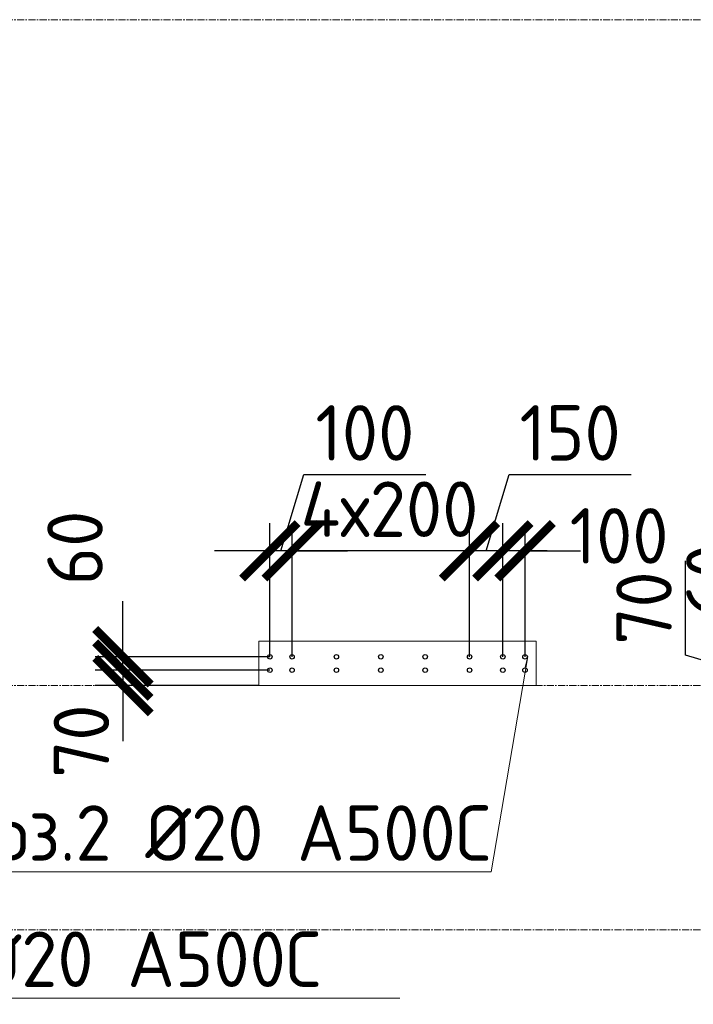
# Model space of a CAD drawing. Header units: millimetres. Extents: x 376598 to 1249954, y -318491 to -22134.
# Tile 435 of 444: x 1237837 to 1240874, y -224623 to -220187. Entities that reach past the tile are written whole.
import ezdxf
from ezdxf import colors
from ezdxf.entities.mleader import LeaderData, LeaderLine
from ezdxf.math import Vec2, Vec3

# ---------------------------------------------------------------- set-up
doc = ezdxf.new("R2010")
doc.units = ezdxf.units.MM
for name, pattern in [('01 Штриховая _4 мм_', [6, 3.5, -2.5]), ('______5', [1100, 800, -100, 100, -100]), ('HIDDEN2', [4.7625, 3.175, -1.5875]), ('осевая', [50.8, 31.75, -6.35, 6.35, -6.35])]:
    doc.linetypes.add(name, pattern=pattern)
for name, color, linetype, lineweight in [('1 Стены', 3, 'Continuous', 30), ('Оси', 40, '______5', 18), ('подоснова', 151, 'Continuous', 5), ('РАЗМЕРЫ', 1, 'Continuous', 9), ('СТЕНЫ', 3, 'Continuous', 30)]:
    doc.layers.add(name, color=color, linetype=linetype, lineweight=lineweight)
doc.styles.add('GOST-2.304_Type-B', font='GOST_Common.ttf')
doc.dimstyles.new('СПДС', dxfattribs={"dimscale": 100, "dimtxt": 2.5, "dimasz": 2.5, "dimexe": 1.25, "dimexo": 0, "dimtad": 1, "dimdec": 0, "dimtxsty": 'GOST-2.304_Type-B', "dimblk": 'ARCHTICK', "dimcen": 2.5, "dimdle": 2, "dimadec": 0, "dimazin": 2, "dimtfac": 0.75, "dimtdec": 0, "dimtmove": 1, "dimatfit": 3, "dimfxl": 1, "dimtolj": 1, "dimarcsym": 1})

# ---------------------------------------------------------------- blocks, each defined once
blk = doc.blocks.new('оси 2.2-2.3')
at = {"layer": 'Оси', "color": 16, "linetype": 'осевая', "lineweight": 0, "transparency": 33554687}
for p, q in [((468076.3, -113595.4), (524372.9, -113595.4)), ((468076.3, -116595.4), (524372.9, -116595.4)), ((468076.3, -117695.4), (524372.9, -117695.4))]:
    blk.add_line(p, q, dxfattribs=at)
blk = doc.blocks.new('стены тп')
at = {"layer": '1 Стены', "color": 252, "linetype": 'HIDDEN2', "lineweight": 0, "true_color": 0x939598}
for p, q in [((906760.4, -197425.6), (905510.6, -197425.6)), ((905510.6, -197425.6), (905510.6, -197545.6)), ((906760.4, -197545.6), (906760.4, -197425.6)), ((905510.6, -197545.6), (905510.6, -197625.6)), ((906760.4, -197625.6), (906760.4, -197545.6)), ((905510.6, -197625.6), (906760.4, -197625.6))]:
    blk.add_line(p, q, dxfattribs=at)
blk = doc.blocks.new('_None')
blk = doc.blocks.new('_ArchTick')
at = {"color": 0, "linetype": 'ByBlock', "const_width": 0.15}
blk.add_lwpolyline([(-0.5, -0.5), (0.5, 0.5)], dxfattribs=at)
blk = doc.blocks.new('*D3080')
at = {"layer": 'DEFPOINTS', "color": 0, "lineweight": 0, "transparency": 16777216}
for p in [(1238302.8, -223057.2), (1238965.1, -223057.2), (1238965.1, -223117.5)]:
    blk.add_point(p, dxfattribs=at)
at = {"layer": 'РАЗМЕРЫ', "color": 0, "lineweight": -2, "transparency": 16777216}
for p, q in [((1238302.8, -223057.2), (1238302.8, -222807.2)), ((1238965.1, -223057.2), (1238177.8, -223057.2)), ((1238302.8, -223117.5), (1238302.8, -223057.2)), ((1238965.1, -223117.5), (1238177.8, -223117.5)), ((1238302.8, -223117.5), (1238302.8, -223367.5))]:
    blk.add_line(p, q, dxfattribs=at)
at = {"layer": 'РАЗМЕРЫ', "color": 0, "lineweight": -2, "transparency": 16777216, "xscale": 250, "yscale": 250, "zscale": 250}
for p, rotation in [((1238302.8, -223057.2), 270), ((1238302.8, -223117.5), 90)]:
    blk.add_blockref('_ArchTick', p, dxfattribs=dict(at, rotation=rotation))
at = {"layer": 'РАЗМЕРЫ', "color": 0, "lineweight": 0, "transparency": 16777216, "insert": (1238086.7, -222566.9), "char_height": 250, "attachment_point": 5, "rotation": 90, "style": 'GOST-2.304_Type-B'}
blk.add_mtext('\\A1;60', dxfattribs=at)
blk = doc.blocks.new('*D3346')
at = {"layer": 'DEFPOINTS', "color": 0, "lineweight": 0, "transparency": 16777216}
for p in [(1240015.1, -222579.8), (1240015.1, -223057.2), (1240115.1, -223057.2)]:
    blk.add_point(p, dxfattribs=at)
at = {"layer": 'РАЗМЕРЫ', "color": 0, "lineweight": -2, "transparency": 16777216}
for p, q in [((1240015.1, -223057.2), (1240015.1, -222454.8)), ((1240115.1, -223057.2), (1240115.1, -222454.8)), ((1240015.1, -222579.8), (1239765.1, -222579.8)), ((1240115.1, -222579.8), (1240015.1, -222579.8)), ((1240115.1, -222579.8), (1240365.1, -222579.8))]:
    blk.add_line(p, q, dxfattribs=at)
at = {"layer": 'РАЗМЕРЫ', "color": 0, "lineweight": -2, "transparency": 16777216, "xscale": 250, "yscale": 250, "zscale": 250}
blk.add_blockref('_ArchTick', (1240015.1, -222579.8), dxfattribs=at)
at = {"layer": 'РАЗМЕРЫ', "color": 0, "lineweight": -2, "transparency": 16777216, "xscale": 250, "yscale": 250, "zscale": 250, "rotation": 180}
blk.add_blockref('_ArchTick', (1240115.1, -222579.8), dxfattribs=at)
at = {"layer": 'РАЗМЕРЫ', "color": 0, "lineweight": 0, "transparency": 16777216, "insert": (1240539, -222512.5), "char_height": 250, "attachment_point": 5, "style": 'GOST-2.304_Type-B'}
blk.add_mtext('\\A1;100', dxfattribs=at)
blk = doc.blocks.new('*D3347')
at = {"layer": 'DEFPOINTS', "color": 0, "lineweight": 0, "transparency": 16777216}
for p in [(1239865.1, -222579.8), (1239865.1, -223057.2), (1240015.1, -223057.2)]:
    blk.add_point(p, dxfattribs=at)
at = {"layer": 'РАЗМЕРЫ', "color": 0, "lineweight": -2, "transparency": 16777216}
for p, q in [((1239940.1, -222579.8), (1240043.2, -222236.1)), ((1240043.2, -222236.1), (1240593.2, -222236.1)), ((1239865.1, -223057.2), (1239865.1, -222454.8)), ((1240015.1, -223057.2), (1240015.1, -222454.8)), ((1240215.1, -222579.8), (1239665.1, -222579.8))]:
    blk.add_line(p, q, dxfattribs=at)
at = {"layer": 'РАЗМЕРЫ', "color": 0, "lineweight": -2, "transparency": 16777216, "xscale": 250, "yscale": 250, "zscale": 250, "rotation": 180}
blk.add_blockref('_ArchTick', (1239865.1, -222579.8), dxfattribs=at)
at = {"layer": 'РАЗМЕРЫ', "color": 0, "lineweight": -2, "transparency": 16777216, "xscale": 250, "yscale": 250, "zscale": 250}
blk.add_blockref('_ArchTick', (1240015.1, -222579.8), dxfattribs=at)
at = {"layer": 'РАЗМЕРЫ', "color": 0, "lineweight": 0, "transparency": 16777216, "insert": (1240318.2, -222048.6), "char_height": 250, "attachment_point": 5, "style": 'GOST-2.304_Type-B'}
blk.add_mtext('\\A1;150', dxfattribs=at)
blk = doc.blocks.new('*D3348')
at = {"layer": 'DEFPOINTS', "color": 0, "lineweight": 0, "transparency": 16777216}
for p in [(1239065.1, -222579.8), (1239065.1, -223057.2), (1239865.1, -223057.2)]:
    blk.add_point(p, dxfattribs=at)
at = {"layer": 'РАЗМЕРЫ', "color": 0, "lineweight": -2, "transparency": 16777216}
for p, q in [((1239065.1, -223057.2), (1239065.1, -222454.8)), ((1239865.1, -223057.2), (1239865.1, -222454.8)), ((1240065.1, -222579.8), (1238865.1, -222579.8))]:
    blk.add_line(p, q, dxfattribs=at)
at = {"layer": 'РАЗМЕРЫ', "color": 0, "lineweight": -2, "transparency": 16777216, "xscale": 250, "yscale": 250, "zscale": 250, "rotation": 180}
blk.add_blockref('_ArchTick', (1239065.1, -222579.8), dxfattribs=at)
at = {"layer": 'РАЗМЕРЫ', "color": 0, "lineweight": -2, "transparency": 16777216, "xscale": 250, "yscale": 250, "zscale": 250}
blk.add_blockref('_ArchTick', (1239865.1, -222579.8), dxfattribs=at)
at = {"layer": 'РАЗМЕРЫ', "color": 0, "lineweight": 0, "transparency": 16777216, "insert": (1239504.1, -222392.3), "char_height": 250, "attachment_point": 5, "style": 'GOST-2.304_Type-B'}
blk.add_mtext('\\A1;4х200', dxfattribs=at)
blk = doc.blocks.new('*D3349')
at = {"layer": 'DEFPOINTS', "color": 0, "lineweight": 0, "transparency": 16777216}
for p in [(1238965.1, -222579.8), (1238965.1, -223057.2), (1239065.1, -223057.2)]:
    blk.add_point(p, dxfattribs=at)
at = {"layer": 'РАЗМЕРЫ', "color": 0, "lineweight": -2, "transparency": 16777216}
for p, q in [((1239015.1, -222579.8), (1239118.2, -222236.1)), ((1239118.2, -222236.1), (1239668.2, -222236.1)), ((1238965.1, -223057.2), (1238965.1, -222454.8)), ((1239065.1, -223057.2), (1239065.1, -222454.8)), ((1238965.1, -222579.8), (1238715.1, -222579.8)), ((1239065.1, -222579.8), (1238965.1, -222579.8)), ((1239065.1, -222579.8), (1238965.1, -222579.8)), ((1239065.1, -222579.8), (1239315.1, -222579.8))]:
    blk.add_line(p, q, dxfattribs=at)
at = {"layer": 'РАЗМЕРЫ', "color": 0, "lineweight": -2, "transparency": 16777216, "xscale": 250, "yscale": 250, "zscale": 250}
blk.add_blockref('_ArchTick', (1238965.1, -222579.8), dxfattribs=at)
at = {"layer": 'РАЗМЕРЫ', "color": 0, "lineweight": -2, "transparency": 16777216, "xscale": 250, "yscale": 250, "zscale": 250, "rotation": 180}
blk.add_blockref('_ArchTick', (1239065.1, -222579.8), dxfattribs=at)
at = {"layer": 'РАЗМЕРЫ', "color": 0, "lineweight": 0, "transparency": 16777216, "insert": (1239393.2, -222048.6), "char_height": 250, "attachment_point": 5, "style": 'GOST-2.304_Type-B'}
blk.add_mtext('\\A1;100', dxfattribs=at)
blk = doc.blocks.new('*D3135')
at = {"layer": 'DEFPOINTS', "color": 0, "lineweight": 0, "transparency": 16777216}
for p in [(1241182.5, -223057.2), (1241844.8, -223057.2), (1241844.8, -223117.5)]:
    blk.add_point(p, dxfattribs=at)
at = {"layer": 'РАЗМЕРЫ', "color": 0, "lineweight": -2, "transparency": 16777216}
for p, q in [((1241182.5, -223057.2), (1241182.5, -222807.2)), ((1241844.8, -223057.2), (1241057.5, -223057.2)), ((1241182.5, -223117.5), (1241182.5, -223057.2)), ((1241844.8, -223117.5), (1241057.5, -223117.5)), ((1241182.5, -223117.5), (1241182.5, -223367.5))]:
    blk.add_line(p, q, dxfattribs=at)
at = {"layer": 'РАЗМЕРЫ', "color": 0, "lineweight": -2, "transparency": 16777216, "xscale": 250, "yscale": 250, "zscale": 250}
for p, rotation in [((1241182.5, -223057.2), 270), ((1241182.5, -223117.5), 90)]:
    blk.add_blockref('_ArchTick', p, dxfattribs=dict(at, rotation=rotation))
at = {"layer": 'РАЗМЕРЫ', "color": 0, "lineweight": 0, "transparency": 16777216, "insert": (1240966.4, -222713.2), "char_height": 250, "attachment_point": 5, "rotation": 90, "style": 'GOST-2.304_Type-B'}
blk.add_mtext('\\A1;60', dxfattribs=at)
blk = doc.blocks.new('стены  тп')
at = {"layer": 'СТЕНЫ', "color": 251, "linetype": '01 Штриховая _4 мм_', "lineweight": 0, "true_color": 0x636466}
for p, q in [((586882.1, -326525.7, 3100), (585632.3, -326525.7, 3100)), ((585632.3, -326525.7, 3100), (585632.3, -326645.7, 3100)), ((586882.1, -326645.7, 3100), (586882.1, -326525.7, 3100)), ((585632.3, -326645.7, 3100), (585632.3, -326725.7, 3100)), ((586882.1, -326725.7, 3100), (586882.1, -326645.7, 3100)), ((585632.3, -326725.7, 3100), (586882.1, -326725.7, 3100))]:
    blk.add_line(p, q, dxfattribs=at)
blk = doc.blocks.new('*D3499')
at = {"layer": 'DEFPOINTS', "color": 0, "lineweight": 0, "transparency": 16777216}
for p in [(1238965.1, -223117.5), (1238302.8, -223187.2), (1238915.1, -223187.2, -360)]:
    blk.add_point(p, dxfattribs=at)
at = {"layer": 'РАЗМЕРЫ', "color": 0, "lineweight": -2, "transparency": 16777216}
for p, q in [((1238302.8, -223117.5), (1238302.8, -222867.5)), ((1238965.1, -223117.5), (1238177.8, -223117.5)), ((1238302.8, -223117.5), (1238302.8, -223187.2)), ((1238915.1, -223187.2), (1238177.8, -223187.2)), ((1238302.8, -223187.2), (1238302.8, -223437.2))]:
    blk.add_line(p, q, dxfattribs=at)
at = {"layer": 'РАЗМЕРЫ', "color": 0, "lineweight": -2, "transparency": 16777216, "xscale": 250, "yscale": 250, "zscale": 250}
for p, rotation in [((1238302.8, -223117.5), 270), ((1238302.8, -223187.2), 90)]:
    blk.add_blockref('_ArchTick', p, dxfattribs=dict(at, rotation=rotation))
at = {"layer": 'РАЗМЕРЫ', "color": 0, "lineweight": 0, "transparency": 16777216, "insert": (1238115.3, -223437.2), "char_height": 250, "attachment_point": 5, "rotation": 90, "style": 'GOST-2.304_Type-B'}
blk.add_mtext('\\A1;70', dxfattribs=at)
blk = doc.blocks.new('*D3500')
at = {"layer": 'DEFPOINTS', "color": 0, "lineweight": 0, "transparency": 16777216}
for p in [(1241844.8, -223117.5, 360), (1241182.5, -223187.2), (1241394.5, -223187.2)]:
    blk.add_point(p, dxfattribs=at)
at = {"layer": 'РАЗМЕРЫ', "color": 0, "lineweight": -2, "transparency": 16777216}
for p, q in [((1240838.8, -223049.2), (1240838.8, -222625.4)), ((1241182.5, -223117.5), (1241182.5, -222867.5)), ((1241182.5, -223152.3), (1240838.8, -223049.2)), ((1241844.8, -223117.5), (1241057.5, -223117.5)), ((1241182.5, -223117.5), (1241182.5, -223187.2)), ((1241182.5, -223117.5), (1241182.5, -223187.2)), ((1241394.5, -223187.2), (1241057.5, -223187.2)), ((1241182.5, -223187.2), (1241182.5, -223437.2))]:
    blk.add_line(p, q, dxfattribs=at)
at = {"layer": 'РАЗМЕРЫ', "color": 0, "lineweight": -2, "transparency": 16777216, "xscale": 250, "yscale": 250, "zscale": 250}
for p, rotation in [((1241182.5, -223117.5), 270), ((1241182.5, -223187.2), 90)]:
    blk.add_blockref('_ArchTick', p, dxfattribs=dict(at, rotation=rotation))
at = {"layer": 'РАЗМЕРЫ', "color": 0, "lineweight": 0, "transparency": 16777216, "insert": (1240651.3, -222837.3), "char_height": 250, "attachment_point": 5, "rotation": 90, "style": 'GOST-2.304_Type-B'}
blk.add_mtext('\\A1;70', dxfattribs=at)

msp = doc.modelspace()

# ---------------------------------------------------------------- linework, layer by layer
at = {"layer": '1 Стены', "color": 252, "lineweight": 0, "true_color": 0x939598}
for p, q in [((1238915.1, -223187.2, -360), (1238915.1, -222987.2, -360)), ((1238915.1, -222987.2, -360), (1240165.1, -222987.2, -360)), ((1238915.1, -223187.2, -360), (1238915.1, -222987.2, -360)), ((1240165.1, -222987.2, -360), (1240165.1, -223187.2, -360)), ((1240165.1, -223187.2, -360), (1238915.1, -223187.2, -360))]:
    msp.add_line(p, q, dxfattribs=at)
at = {"layer": 'РАЗМЕРЫ', "color": 6, "linetype": 'Continuous', "lineweight": 30}
for centre in [(1238965.1, -223057.2, -360), (1239065.1, -223057.2, -360), (1239265.1, -223057.2, -360), (1239465.1, -223057.2, -360), (1239665.1, -223057.2, -360), (1239865.1, -223057.2, -360), (1240015.1, -223057.2, -360), (1240115.1, -223057.2, -360), (1238965.1, -223117.5, -360), (1239065.1, -223117.5, -360), (1239265.1, -223117.5, -360), (1239465.1, -223117.5, -360), (1239665.1, -223117.5, -360), (1239865.1, -223117.5, -360), (1240015.1, -223117.5, -360), (1240115.1, -223117.5, -360)]:
    msp.add_circle(centre, 10, dxfattribs=at)

# ---------------------------------------------------------------- block references
at = {"layer": 'РАЗМЕРЫ', "color": 1}
for name, p in [('оси 2.2-2.3', (721540.1, -106591.8)), ('стены тп', (333404.4, -25561.5))]:
    msp.add_blockref(name, p, dxfattribs=at)
at = {"layer": 'РАЗМЕРЫ'}
msp.add_blockref('стены  тп', (653282.7, 103538.6, -3100), dxfattribs=at)

# ---------------------------------------------------------------- dimensions: what is measured, and where the dimension line sits
at = {"layer": 'РАЗМЕРЫ', "color": 1, "lineweight": 0}
for base, p1, p2, picture, middle in [((1238965.1, -222579.8, -360), (1239065.1, -223057.2, -360), (1238965.1, -223057.2, -360), '*D3349', (1239180.7, -222048.6, -360)), ((1239865.1, -222579.8, -360), (1240015.1, -223057.2, -360), (1239865.1, -223057.2, -360), '*D3347', (1240105.7, -222048.6, -360))]:
    dim = msp.add_linear_dim(base=base, p1=p1, p2=p2, dimstyle='СПДС', dxfattribs=at)
    dim.commit()
    dim.dimension.update_dxf_attribs({"geometry": picture, "text_midpoint": middle})
dim = msp.add_linear_dim(base=(1239065.1, -222579.8, -360), p1=(1239865.1, -223057.2, -360), p2=(1239065.1, -223057.2, -360), text='4х200', dimstyle='СПДС', dxfattribs=at)
dim.commit()
dim.dimension.update_dxf_attribs({"geometry": '*D3348', "text_midpoint": (1239504.1, -222579.8, -360), "dimtype": 160})
dim = msp.add_linear_dim(base=(1240015.1, -222579.8, -360), p1=(1240115.1, -223057.2, -360), p2=(1240015.1, -223057.2, -360), dimstyle='СПДС', dxfattribs=at)
dim.commit()
dim.dimension.update_dxf_attribs({"geometry": '*D3346', "text_midpoint": (1240539, -222700, -360), "dimtype": 160})
at = {"layer": 'РАЗМЕРЫ', "lineweight": 0}
for base, p1, p2, picture, middle in [((1238302.8, -223057.2), (1238965.1, -223117.5), (1238965.1, -223057.2), '*D3080', (1238274.2, -222566.9)), ((1241182.5, -223057.2, 360), (1241844.8, -223117.5, 360), (1241844.8, -223057.2, 360), '*D3135', (1241153.9, -222713.2, 360)), ((1238302.8, -223187.2), (1238965.1, -223117.5), (1238915.1, -223187.2, -360), '*D3499', (1238302.8, -223437.2))]:
    dim = msp.add_linear_dim(base=base, p1=p1, p2=p2, angle=90, dimstyle='СПДС', dxfattribs=at)
    dim.commit()
    dim.dimension.update_dxf_attribs({"geometry": picture, "text_midpoint": middle, "dimtype": 160})
dim = msp.add_linear_dim(base=(1241182.5, -223187.2), p1=(1241844.8, -223117.5, 360), p2=(1241394.5, -223187.2), angle=90, dimstyle='СПДС', dxfattribs=at)
dim.commit()
dim.dimension.update_dxf_attribs({"geometry": '*D3500', "text_midpoint": (1240651.3, -222986.7)})

# ---------------------------------------------------------------- leaders
at = {"layer": 'подоснова', "color": 4, "ltscale": 0.3}
ml = msp.add_multileader_mtext('Standard', dxfattribs=at)
ml.set_content('{\\C2;поз.2 %%C20 А500С }', color=4, style='GOST-2.304_Type-B')
ml.set_leader_properties(color=256, linetype='ByLayer', lineweight=15)
ml.set_arrow_properties(name='NONE')
ml.build(insert=Vec2(0, 0))
ml.multileader.update_dxf_attribs({"text_left_attachment_type": 6, "text_right_attachment_type": 6, "dogleg_length": 0.1, "arrow_head_size": 18})
ctx = ml.context
ctx.base_point, ctx.char_height, ctx.arrow_head_size, ctx.landing_gap_size, ctx.plane_origin = Vec3(1236773.9, -224594.6, 360), 250, 18, 20, Vec3(1242006.3, -223601.9, 360)
ctx.left_attachment, ctx.right_attachment, ctx.text_align_type = 6, 6, 1
notes = []
notes.append((ctx, [(1, (1, 1, 0), (1236773.8, -224594.6, 360), (1, 0), 0.1, [(1, [(1236820.1, -222905, 360), (1236832.6, -222856.6, 360)], 0, [])])]))
ctx.mtext.insert, ctx.mtext.width, ctx.mtext.alignment, ctx.mtext.flow_direction = Vec3(1237985.7, -224294.6, 360), 4075.871, 2, 5
ml = msp.add_multileader_mtext('Standard', dxfattribs=at)
ml.set_content('{\\C2;поз.2 %%C20 А500С }', color=4, style='GOST-2.304_Type-B')
ml.set_leader_properties(color=256, linetype='ByLayer', lineweight=15)
ml.set_arrow_properties(name='NONE')
ml.build(insert=Vec2(0, 0))
ml.multileader.update_dxf_attribs({"text_left_attachment_type": 6, "text_right_attachment_type": 6, "dogleg_length": 0.1, "arrow_head_size": 18})
ctx = ml.context
ctx.base_point, ctx.char_height, ctx.arrow_head_size, ctx.landing_gap_size, ctx.plane_origin = Vec3(1237539.3, -224026.2), 250, 18, 20, Vec3(1245301.3, -223801.9)
ctx.left_attachment, ctx.right_attachment, ctx.text_align_type = 6, 6, 1
notes.append((ctx, [(0, (1, 1, 0), (1239963.2, -224026.2), (-1, 0), 0.1, [(1, [(1240115.1, -223105), (1240127.6, -223056.6)], 0, [])])]))
ctx.mtext.insert, ctx.mtext.width, ctx.mtext.alignment, ctx.mtext.flow_direction = Vec3(1238751.2, -223726.2), 4075.871, 2, 5
for ctx, leaders in notes:
    for number, flags, end, landing, length, lines in leaders:
        leader = LeaderData()
        leader.index, (leader.has_last_leader_line, leader.has_dogleg_vector, leader.attachment_direction) = number, flags
        leader.last_leader_point, leader.dogleg_vector, leader.dogleg_length = Vec3(end), Vec3(landing), length
        for number, points, colour, breaks in lines:
            line = LeaderLine()
            line.index, line.vertices, line.color, line.breaks = number, Vec3.list(points), colors.encode_raw_color(colour), breaks
            leader.lines.append(line)
        ctx.leaders.append(leader)

doc.saveas('drawing.dxf')
